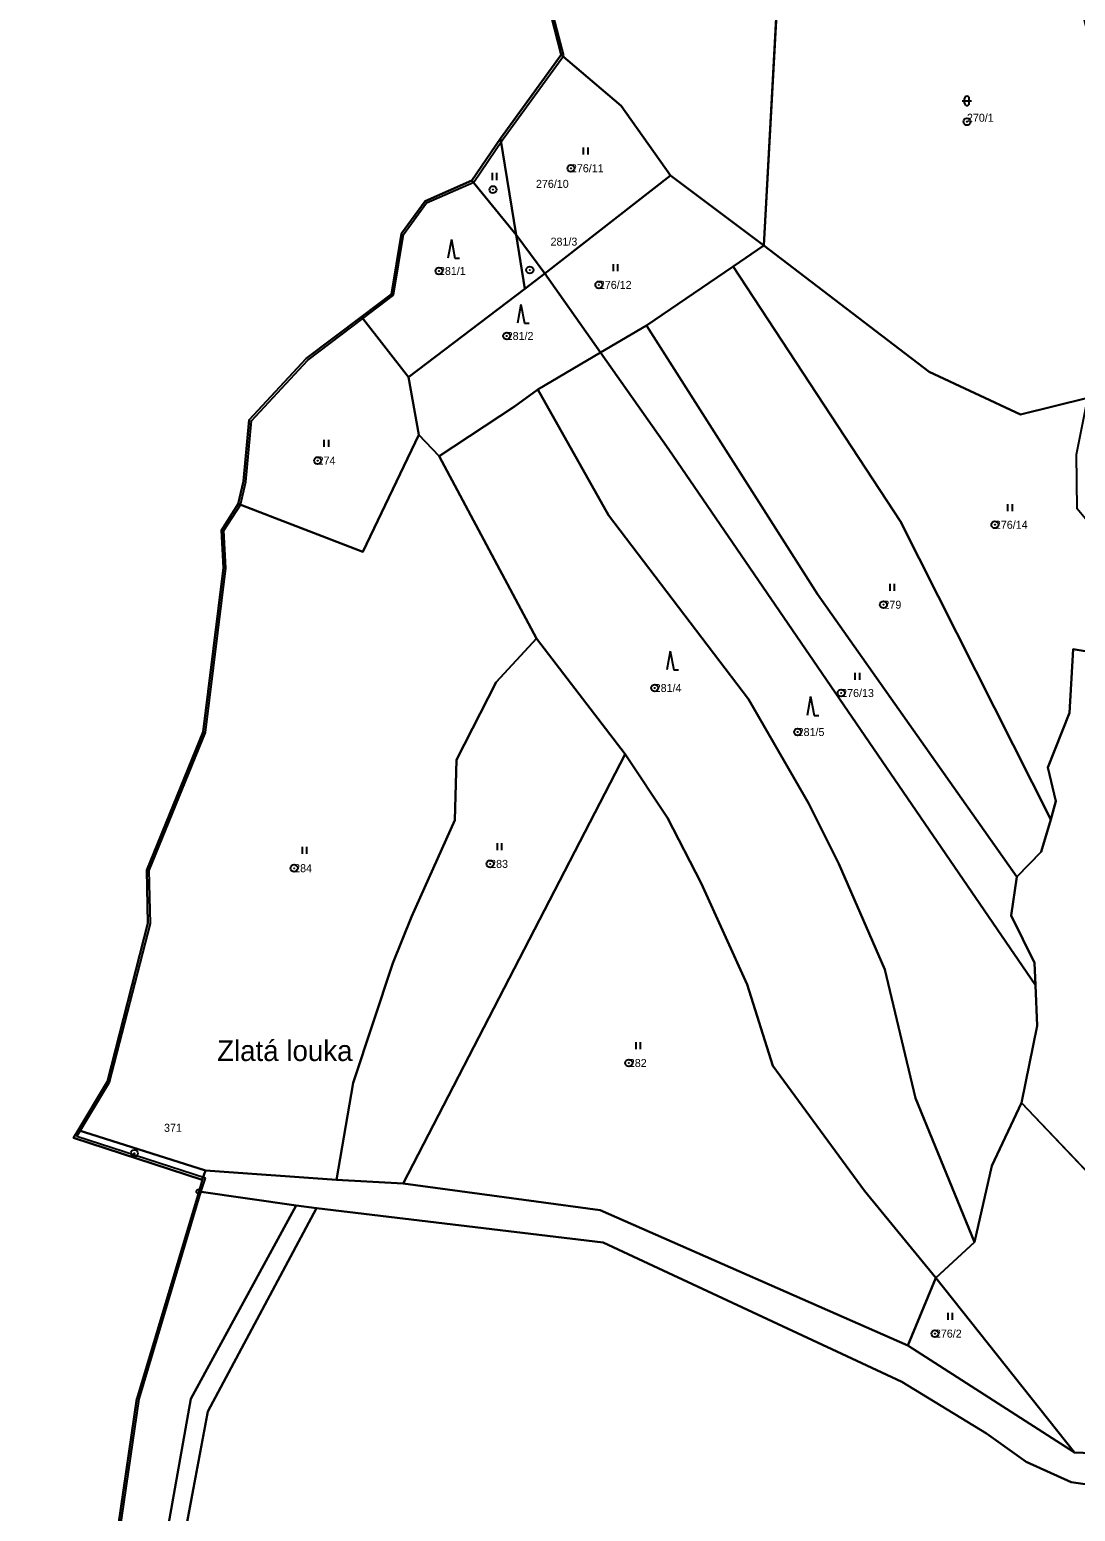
# Model space of a CAD drawing. Extents: x -652854 to -650068, y -1097661 to -1095417.
# Drawn here: x -651909.2 to -651686.9, y -1096801.7 to -1096486.9 of the extents above; entities that cross this region are included whole.
import ezdxf

# ---------------------------------------------------------------- set-up
doc = ezdxf.new("R2010")
doc.units = 0
for name, color, linetype in [('Definiční body parcel', 7, 'Continuous'), ('Geodetické body', 7, 'Continuous'), ('Hranice obcí', 7, 'Continuous'), ('Hranice parcel', 7, 'Continuous'), ('Názvy', 7, 'Continuous'), ('Obvody jako plochy', 7, 'Continuous'), ('Ostatní hranice', 7, 'Continuous'), ('Parcelní čísla', 7, 'Continuous'), ('Prvky pro prodl_ par_ č_', 7, 'Continuous'), ('Značky kultur', 7, 'Continuous')]:
    doc.layers.add(name, color=color, linetype=linetype)

msp = doc.modelspace()

# ---------------------------------------------------------------- linework, layer by layer
at = {"layer": 'Definiční body parcel'}
for centre, radius in [((-651709.97, -1096506.43), 0.75), ((-651709.97, -1096506.43), 0.0327), ((-651794.15, -1096516.31), 0.75), ((-651794.15, -1096516.31), 0.0327), ((-651810.73, -1096520.83), 0.75), ((-651810.73, -1096520.83), 0.0327), ((-651822.2, -1096538.13), 0.75), ((-651822.2, -1096538.13), 0.0327), ((-651802.88, -1096537.92), 0.75), ((-651802.88, -1096537.92), 0.0327), ((-651788.21, -1096541.09), 0.75), ((-651788.21, -1096541.09), 0.0327), ((-651807.8, -1096551.95), 0.75), ((-651807.8, -1096551.95), 0.0327), ((-651847.99, -1096578.42), 0.75), ((-651847.99, -1096578.42), 0.0327), ((-651704.03, -1096592.06), 0.75), ((-651704.03, -1096592.06), 0.0327), ((-651727.72, -1096609.05), 0.75), ((-651727.72, -1096609.05), 0.0327), ((-651776.34, -1096626.74), 0.75), ((-651776.34, -1096626.74), 0.0327), ((-651736.7, -1096627.81), 0.75), ((-651736.7, -1096627.81), 0.0327), ((-651745.96, -1096636.1), 0.75), ((-651745.96, -1096636.1), 0.0327), ((-651852.98, -1096665.03), 0.75), ((-651852.98, -1096665.03), 0.0327), ((-651811.32, -1096664.12), 0.75), ((-651811.32, -1096664.12), 0.0327), ((-651781.84, -1096706.42), 0.75), ((-651781.84, -1096706.42), 0.0327), ((-651886.95, -1096725.63), 0.75), ((-651886.95, -1096725.63), 0.0327), ((-651716.78, -1096763.92), 0.75), ((-651716.78, -1096763.92), 0.0327)]:
    msp.add_circle(centre, radius, dxfattribs=at)
at = {"layer": 'Geodetické body'}
for radius in [0.5, 0.001]:
    msp.add_circle((-651873.26, -1096733.75), radius, dxfattribs=at)
at = {"layer": 'Hranice obcí'}
for p, q in [((-651796.23, -1096492.24), (-651799.02, -1096481.47)), ((-651809.13, -1096509.97), (-651796.23, -1096492.24)), ((-651815.18, -1096518.93), (-651809.13, -1096509.97)), ((-651825.16, -1096523.28), (-651815.18, -1096518.93)), ((-651830.16, -1096530.15), (-651825.16, -1096523.28)), ((-651832.28, -1096543.05), (-651830.16, -1096530.15)), ((-651838.66, -1096547.86), (-651832.28, -1096543.05)), ((-651850.43, -1096556.72), (-651838.66, -1096547.86)), ((-651862.53, -1096569.76), (-651850.43, -1096556.72)), ((-651863.77, -1096582.77), (-651862.53, -1096569.76)), ((-651864.87, -1096587.61), (-651863.77, -1096582.77)), ((-651868.45, -1096593.22), (-651864.87, -1096587.61)), ((-651868.01, -1096601.24), (-651868.45, -1096593.22)), ((-651872.33, -1096636.05), (-651868.01, -1096601.24)), ((-651884.33, -1096665.46), (-651872.33, -1096636.05)), ((-651884.05, -1096676.73), (-651884.33, -1096665.46)), ((-651892.68, -1096710.31), (-651884.05, -1096676.73)), ((-651898.91, -1096720.67), (-651892.68, -1096710.31)), ((-651899.91, -1096722.34), (-651898.91, -1096720.67)), ((-651872.5, -1096731.22), (-651899.91, -1096722.34)), ((-651872.5, -1096731.22), (-651873.26, -1096733.75)), ((-651873.26, -1096733.75), (-651886.44, -1096777.73)), ((-651892.12, -1096816.6), (-651886.44, -1096777.73))]:
    msp.add_line(p, q, dxfattribs=at)
at = {"layer": 'Hranice parcel'}
for p, q in [((-651747.93, -1096435.93), (-651753.12, -1096532.75)), ((-651783.44, -1096503.05), (-651796.23, -1096492.24)), ((-651773.01, -1096517.88), (-651783.44, -1096503.05)), ((-651805.81, -1096530.45), (-651809.13, -1096509.97)), ((-651773.01, -1096517.88), (-651799.68, -1096538.64)), ((-651753.12, -1096532.75), (-651773.01, -1096517.88)), ((-651805.81, -1096530.45), (-651815.18, -1096518.93)), ((-651799.68, -1096538.64), (-651805.81, -1096530.45)), ((-651803.94, -1096541.96), (-651805.81, -1096530.45)), ((-651759.68, -1096537.2), (-651753.12, -1096532.75)), ((-651753.12, -1096532.75), (-651718.02, -1096559.55)), ((-651799.68, -1096538.64), (-651803.94, -1096541.96)), ((-651787.85, -1096555.47), (-651799.68, -1096538.64)), ((-651778.08, -1096549.74), (-651759.68, -1096537.2)), ((-651724.11, -1096591.33), (-651759.68, -1096537.2)), ((-651803.94, -1096541.96), (-651828.7, -1096560.69)), ((-651838.66, -1096547.86), (-651828.7, -1096560.69)), ((-651787.85, -1096555.47), (-651778.08, -1096549.74)), ((-651778.08, -1096549.74), (-651741.74, -1096606.79)), ((-651801.2, -1096563.3), (-651787.85, -1096555.47)), ((-651773.37, -1096576.08), (-651787.85, -1096555.47)), ((-651828.7, -1096560.69), (-651826.46, -1096572.96)), ((-651718.02, -1096559.55), (-651698.58, -1096568.61)), ((-651806.14, -1096566.96), (-651801.2, -1096563.3)), ((-651801.2, -1096563.3), (-651786.18, -1096590.02)), ((-651698.58, -1096568.61), (-651684.26, -1096565.06)), ((-651822.15, -1096577.47), (-651806.14, -1096566.96)), ((-651838.36, -1096597.79), (-651826.46, -1096572.96)), ((-651826.46, -1096572.96), (-651822.15, -1096577.47)), ((-651822.15, -1096577.47), (-651801.45, -1096616.21)), ((-651695.43, -1096689.9), (-651773.37, -1096576.08)), ((-651864.87, -1096587.61), (-651838.36, -1096597.79)), ((-651786.18, -1096590.02), (-651756.44, -1096629.09)), ((-651692.16, -1096654.67), (-651724.11, -1096591.33)), ((-651741.74, -1096606.79), (-651699.39, -1096666.88)), ((-651801.45, -1096616.21), (-651810.07, -1096625.53)), ((-651801.45, -1096616.21), (-651782.65, -1096640.8)), ((-651688.18, -1096632.03), (-651687.36, -1096618.51)), ((-651687.36, -1096618.51), (-651682.65, -1096619.29)), ((-651810.07, -1096625.53), (-651818.49, -1096642.01)), ((-651756.44, -1096629.09), (-651743.64, -1096651.18)), ((-651692.81, -1096643.66), (-651688.18, -1096632.03)), ((-651829.8, -1096732.05), (-651782.65, -1096640.8)), ((-651782.65, -1096640.8), (-651773.64, -1096654.33)), ((-651818.49, -1096642.01), (-651818.86, -1096654.83)), ((-651691.07, -1096650.8), (-651692.81, -1096643.66)), ((-651743.64, -1096651.18), (-651737.23, -1096664.09)), ((-651692.16, -1096654.67), (-651691.07, -1096650.8)), ((-651818.86, -1096654.83), (-651828.01, -1096675.33)), ((-651773.64, -1096654.33), (-651766.46, -1096668.24)), ((-651694.18, -1096661.54), (-651692.16, -1096654.67)), ((-651699.39, -1096666.88), (-651694.18, -1096661.54)), ((-651737.23, -1096664.09), (-651727.44, -1096686.52)), ((-651766.46, -1096668.24), (-651756.66, -1096689.71)), ((-651699.39, -1096666.88), (-651700.58, -1096675.09)), ((-651828.01, -1096675.33), (-651832.04, -1096685.22)), ((-651700.58, -1096675.09), (-651695.64, -1096685.16)), ((-651832.04, -1096685.22), (-651840.46, -1096710.67)), ((-651727.44, -1096686.52), (-651720.94, -1096713.86)), ((-651695.64, -1096685.16), (-651695.43, -1096689.9)), ((-651756.66, -1096689.71), (-651751.26, -1096707.02)), ((-651695.06, -1096698.54), (-651695.43, -1096689.9)), ((-651698.39, -1096714.91), (-651695.06, -1096698.54)), ((-651751.26, -1096707.02), (-651731.77, -1096733.55)), ((-651840.46, -1096710.67), (-651844.01, -1096731.24)), ((-651720.94, -1096713.86), (-651708.37, -1096744.51)), ((-651704.69, -1096728.29), (-651698.39, -1096714.91)), ((-651659.24, -1096756.04), (-651698.39, -1096714.91)), ((-651871.83, -1096729.26), (-651898.91, -1096720.67)), ((-651708.37, -1096744.51), (-651704.69, -1096728.29)), ((-651871.83, -1096729.26), (-651872.5, -1096731.22)), ((-651844.01, -1096731.24), (-651871.83, -1096729.26)), ((-651829.8, -1096732.05), (-651844.01, -1096731.24)), ((-651787.96, -1096737.68), (-651829.8, -1096732.05)), ((-651852.55, -1096736.67), (-651873.26, -1096733.75)), ((-651731.77, -1096733.55), (-651716.57, -1096752.04)), ((-651874.95, -1096777.78), (-651852.55, -1096736.67)), ((-651848.2, -1096737.25), (-651871.34, -1096780.48)), ((-651852.55, -1096736.67), (-651848.2, -1096737.25)), ((-651848.2, -1096737.25), (-651787.28, -1096744.53)), ((-651722.54, -1096766.44), (-651787.96, -1096737.68)), ((-651787.28, -1096744.53), (-651723.8, -1096774.2)), ((-651716.57, -1096752.04), (-651708.37, -1096744.51)), ((-651716.57, -1096752.04), (-651722.54, -1096766.44)), ((-651716.57, -1096752.04), (-651687.13, -1096789.17)), ((-651687.13, -1096789.17), (-651722.54, -1096766.44)), ((-651723.8, -1096774.2), (-651705.84, -1096785.13)), ((-651886.66, -1096843.49), (-651874.95, -1096777.78)), ((-651871.34, -1096780.48), (-651883.31, -1096844.19)), ((-651705.84, -1096785.13), (-651697.4, -1096791.19)), ((-651697.4, -1096791.19), (-651687.84, -1096795.48)), ((-651673.99, -1096789.65), (-651687.13, -1096789.17)), ((-651687.84, -1096795.48), (-651683.33, -1096796.11))]:
    msp.add_line(p, q, dxfattribs=at)
at = {"layer": 'Obvody jako plochy'}
for points in [[(-651659.51, -1096555.13), (-651663.59, -1096512.32), (-651685.67, -1096418.62), (-651785.42, -1096405.64), (-651788.76, -1096431.88), (-651795.6, -1096461.91), (-651799.02, -1096481.47), (-651796.23, -1096492.24), (-651783.44, -1096503.05), (-651773.01, -1096517.88), (-651753.12, -1096532.75), (-651747.93, -1096435.93), (-651691.55, -1096456.85), (-651666.79, -1096561.93)], [(-651753.12, -1096532.75), (-651718.02, -1096559.55), (-651698.58, -1096568.61), (-651684.26, -1096565.06), (-651675.59, -1096560.88), (-651666.79, -1096561.93), (-651691.55, -1096456.85), (-651747.93, -1096435.93)], [(-651799.68, -1096538.64), (-651773.01, -1096517.88), (-651783.44, -1096503.05), (-651796.23, -1096492.24), (-651809.13, -1096509.97), (-651805.81, -1096530.45)], [(-651805.81, -1096530.45), (-651809.13, -1096509.97), (-651815.18, -1096518.93)], [(-651787.85, -1096555.47), (-651778.08, -1096549.74), (-651759.68, -1096537.2), (-651753.12, -1096532.75), (-651773.01, -1096517.88), (-651799.68, -1096538.64)], [(-651838.66, -1096547.86), (-651828.7, -1096560.69), (-651803.94, -1096541.96), (-651805.81, -1096530.45), (-651815.18, -1096518.93), (-651825.16, -1096523.28), (-651830.16, -1096530.15), (-651832.28, -1096543.05)], [(-651799.68, -1096538.64), (-651805.81, -1096530.45), (-651803.94, -1096541.96)], [(-651753.12, -1096532.75), (-651759.68, -1096537.2), (-651724.11, -1096591.33), (-651692.16, -1096654.67), (-651691.07, -1096650.8), (-651692.81, -1096643.66), (-651688.18, -1096632.03), (-651687.36, -1096618.51), (-651682.65, -1096619.29), (-651679.45, -1096602.03), (-651683.38, -1096592.51), (-651686.54, -1096588.66), (-651686.72, -1096577.16), (-651684.26, -1096565.06), (-651698.58, -1096568.61), (-651718.02, -1096559.55)], [(-651828.7, -1096560.69), (-651826.46, -1096572.96), (-651822.15, -1096577.47), (-651806.14, -1096566.96), (-651801.2, -1096563.3), (-651787.85, -1096555.47), (-651799.68, -1096538.64), (-651803.94, -1096541.96)], [(-651778.08, -1096549.74), (-651741.74, -1096606.79), (-651699.39, -1096666.88), (-651694.18, -1096661.54), (-651692.16, -1096654.67), (-651724.11, -1096591.33), (-651759.68, -1096537.2)], [(-651828.7, -1096560.69), (-651838.66, -1096547.86), (-651850.43, -1096556.72), (-651862.53, -1096569.76), (-651863.77, -1096582.77), (-651864.87, -1096587.61), (-651838.36, -1096597.79), (-651826.46, -1096572.96)], [(-651695.43, -1096689.9), (-651695.64, -1096685.16), (-651700.58, -1096675.09), (-651699.39, -1096666.88), (-651741.74, -1096606.79), (-651778.08, -1096549.74), (-651787.85, -1096555.47), (-651773.37, -1096576.08)], [(-651708.37, -1096744.51), (-651704.69, -1096728.29), (-651698.39, -1096714.91), (-651695.06, -1096698.54), (-651695.43, -1096689.9), (-651773.37, -1096576.08), (-651787.85, -1096555.47), (-651801.2, -1096563.3), (-651786.18, -1096590.02), (-651756.44, -1096629.09), (-651743.64, -1096651.18), (-651737.23, -1096664.09), (-651727.44, -1096686.52), (-651720.94, -1096713.86)], [(-651822.15, -1096577.47), (-651801.45, -1096616.21), (-651782.65, -1096640.8), (-651773.64, -1096654.33), (-651766.46, -1096668.24), (-651756.66, -1096689.71), (-651751.26, -1096707.02), (-651731.77, -1096733.55), (-651716.57, -1096752.04), (-651708.37, -1096744.51), (-651720.94, -1096713.86), (-651727.44, -1096686.52), (-651737.23, -1096664.09), (-651743.64, -1096651.18), (-651756.44, -1096629.09), (-651786.18, -1096590.02), (-651801.2, -1096563.3), (-651806.14, -1096566.96)], [(-651826.46, -1096572.96), (-651838.36, -1096597.79), (-651864.87, -1096587.61), (-651868.45, -1096593.22), (-651868.01, -1096601.24), (-651872.33, -1096636.05), (-651884.33, -1096665.46), (-651884.05, -1096676.73), (-651892.68, -1096710.31), (-651898.91, -1096720.67), (-651871.83, -1096729.26), (-651844.01, -1096731.24), (-651840.46, -1096710.67), (-651832.04, -1096685.22), (-651828.01, -1096675.33), (-651818.86, -1096654.83), (-651818.49, -1096642.01), (-651810.07, -1096625.53), (-651801.45, -1096616.21), (-651822.15, -1096577.47)], [(-651801.45, -1096616.21), (-651810.07, -1096625.53), (-651818.49, -1096642.01), (-651818.86, -1096654.83), (-651828.01, -1096675.33), (-651832.04, -1096685.22), (-651840.46, -1096710.67), (-651844.01, -1096731.24), (-651829.8, -1096732.05), (-651782.65, -1096640.8)], [(-651782.65, -1096640.8), (-651829.8, -1096732.05), (-651787.96, -1096737.68), (-651722.54, -1096766.44), (-651716.57, -1096752.04), (-651731.77, -1096733.55), (-651751.26, -1096707.02), (-651756.66, -1096689.71), (-651766.46, -1096668.24), (-651773.64, -1096654.33)], [(-651716.57, -1096752.04), (-651687.13, -1096789.17), (-651673.99, -1096789.65), (-651648.36, -1096782.9), (-651638.72, -1096777.47), (-651659.24, -1096756.04), (-651698.39, -1096714.91), (-651704.69, -1096728.29), (-651708.37, -1096744.51)], [(-651871.83, -1096729.26), (-651898.91, -1096720.67), (-651899.91, -1096722.34), (-651872.5, -1096731.22)], [(-651900.04, -1096921.63), (-651896.18, -1096897.62), (-651893.06, -1096874.82), (-651886.66, -1096843.49), (-651874.95, -1096777.78), (-651852.55, -1096736.67), (-651873.26, -1096733.75), (-651886.44, -1096777.73), (-651892.12, -1096816.6), (-651909.21, -1096918.72)], [(-651900.04, -1096921.63), (-651900.83, -1096925.84), (-651895.03, -1096926.8), (-651892.07, -1096906.6), (-651889.1, -1096876.29), (-651883.31, -1096844.19), (-651871.34, -1096780.48), (-651848.2, -1096737.25), (-651852.55, -1096736.67), (-651874.95, -1096777.78), (-651886.66, -1096843.49), (-651893.06, -1096874.82), (-651896.18, -1096897.62)], [(-651716.57, -1096752.04), (-651722.54, -1096766.44), (-651687.13, -1096789.17)]]:
    msp.add_lwpolyline(points, close=True, dxfattribs=at)
for points in [[(-651682.65, -1096619.29), (-651687.36, -1096618.51), (-651688.18, -1096632.03), (-651692.81, -1096643.66), (-651691.07, -1096650.8), (-651692.16, -1096654.67), (-651694.18, -1096661.54), (-651699.39, -1096666.88), (-651700.58, -1096675.09), (-651695.64, -1096685.16), (-651695.43, -1096689.9), (-651695.06, -1096698.54), (-651698.39, -1096714.91), (-651659.24, -1096756.04)], [(-651673.99, -1096789.65), (-651687.13, -1096789.17), (-651722.54, -1096766.44), (-651787.96, -1096737.68), (-651829.8, -1096732.05), (-651844.01, -1096731.24), (-651871.83, -1096729.26), (-651872.5, -1096731.22), (-651873.26, -1096733.75), (-651852.55, -1096736.67), (-651848.2, -1096737.25), (-651787.28, -1096744.53), (-651723.8, -1096774.2), (-651705.84, -1096785.13), (-651697.4, -1096791.19), (-651687.84, -1096795.48), (-651683.33, -1096796.11)], [(-651602.28, -1096866.9), (-651629.22, -1096786.22), (-651646.53, -1096788.1), (-651677.51, -1096795.13), (-651683.33, -1096796.11), (-651687.84, -1096795.48), (-651697.4, -1096791.19), (-651705.84, -1096785.13), (-651723.8, -1096774.2), (-651787.28, -1096744.53), (-651848.2, -1096737.25), (-651871.34, -1096780.48), (-651883.31, -1096844.19)]]:
    msp.add_lwpolyline(points, dxfattribs=at)
at = {"layer": 'Ostatní hranice'}
for p, q in [((-651795.65, -1096492.32), (-651798.54, -1096481.31)), ((-651808.73, -1096510.29), (-651795.65, -1096492.32)), ((-651814.82, -1096519.3), (-651808.73, -1096510.29)), ((-651824.85, -1096523.68), (-651814.82, -1096519.3)), ((-651829.71, -1096530.38), (-651824.85, -1096523.68)), ((-651831.83, -1096543.29), (-651829.71, -1096530.38)), ((-651838.35, -1096548.26), (-651831.83, -1096543.29)), ((-651850.09, -1096557.1), (-651838.35, -1096548.26)), ((-651862.06, -1096569.95), (-651850.09, -1096557.1)), ((-651863.28, -1096582.93), (-651862.06, -1096569.95)), ((-651864.39, -1096587.79), (-651863.28, -1096582.93)), ((-651867.95, -1096593.28), (-651864.39, -1096587.79)), ((-651867.51, -1096601.29), (-651867.95, -1096593.28)), ((-651871.85, -1096636.2), (-651867.51, -1096601.29)), ((-651883.82, -1096665.52), (-651871.85, -1096636.2)), ((-651883.55, -1096676.78), (-651883.82, -1096665.52)), ((-651892.21, -1096710.51), (-651883.55, -1096676.78)), ((-651899.15, -1096722.05), (-651892.21, -1096710.51)), ((-651871.86, -1096730.88), (-651899.15, -1096722.05)), ((-651872.8, -1096733.9), (-651871.86, -1096730.88)), ((-651885.96, -1096777.88), (-651872.8, -1096733.9)), ((-651891.63, -1096816.69), (-651885.96, -1096777.88))]:
    msp.add_line(p, q, dxfattribs=at)
at = {"layer": 'Značky kultur'}
for p, q in [((-651710.97, -1096502), (-651708.97, -1096502)), ((-651710.47, -1096502.5), (-651710.47, -1096501.5)), ((-651709.47, -1096502.5), (-651709.47, -1096501.5)), ((-651791.517, -1096511.875), (-651791.517, -1096513.375)), ((-651790.495, -1096513.375), (-651790.495, -1096511.875)), ((-651810.887, -1096517.315), (-651810.887, -1096518.815)), ((-651809.865, -1096518.815), (-651809.865, -1096517.315)), ((-651819.562, -1096531.419), (-651820.295, -1096535.419)), ((-651819.562, -1096531.419), (-651818.829, -1096535.419)), ((-651818.829, -1096535.419), (-651817.829, -1096535.419)), ((-651785.197, -1096536.655), (-651785.197, -1096538.155)), ((-651784.175, -1096538.155), (-651784.175, -1096536.655)), ((-651804.782, -1096545.239), (-651805.515, -1096549.239)), ((-651804.782, -1096545.239), (-651804.049, -1096549.239)), ((-651804.049, -1096549.239), (-651803.049, -1096549.239)), ((-651846.647, -1096573.985), (-651846.647, -1096575.485)), ((-651845.625, -1096575.485), (-651845.625, -1096573.985)), ((-651701.327, -1096587.665), (-651701.327, -1096589.165)), ((-651700.305, -1096589.165), (-651700.305, -1096587.665)), ((-651726.377, -1096604.615), (-651726.377, -1096606.115)), ((-651725.355, -1096606.115), (-651725.355, -1096604.615)), ((-651773.042, -1096618.889), (-651773.775, -1096622.889)), ((-651773.042, -1096618.889), (-651772.309, -1096622.889)), ((-651772.309, -1096622.889), (-651771.309, -1096622.889)), ((-651733.797, -1096623.495), (-651733.797, -1096624.995)), ((-651732.775, -1096624.995), (-651732.775, -1096623.495)), ((-651743.192, -1096628.569), (-651743.925, -1096632.569)), ((-651743.192, -1096628.569), (-651742.459, -1096632.569)), ((-651742.459, -1096632.569), (-651741.459, -1096632.569)), ((-651809.847, -1096659.685), (-651809.847, -1096661.185)), ((-651808.825, -1096661.185), (-651808.825, -1096659.685)), ((-651851.307, -1096660.495), (-651851.307, -1096661.995)), ((-651850.285, -1096661.995), (-651850.285, -1096660.495)), ((-651780.377, -1096701.985), (-651780.377, -1096703.485)), ((-651779.355, -1096703.485), (-651779.355, -1096701.985)), ((-651714.067, -1096759.485), (-651714.067, -1096760.985)), ((-651713.045, -1096760.985), (-651713.045, -1096759.485))]:
    msp.add_line(p, q, dxfattribs=at)
for centre, start, end in [((-651709.97, -1096501.5), 0, 180), ((-651709.97, -1096502.5), 180, 0)]:
    msp.add_arc(centre, 0.5, start, end, dxfattribs=at)

# ---------------------------------------------------------------- texts
at = {"layer": 'Názvy'}
msp.add_text('Zlatá louka', height=4.4, dxfattribs=at).set_placement((-651869.36, -1096706))
at = {"layer": 'Parcelní čísla'}
for s, height, p in [('270/1', 1.7, (-651709.97, -1096506.43)), ('276/11', 1.7, (-651794.15, -1096517.16)), ('276/10', 0.1, (-651810.73, -1096520.88)), ('281/1', 1.7, (-651822.2, -1096538.98)), ('281/3', 0.1, (-651802.88, -1096537.97)), ('276/12', 1.7, (-651788.21, -1096541.94)), ('281/2', 1.7, (-651807.8, -1096552.8)), ('274', 1.7, (-651847.99, -1096579.27)), ('276/14', 1.7, (-651704.03, -1096592.91)), ('279', 1.7, (-651727.72, -1096609.9)), ('281/4', 1.7, (-651776.34, -1096627.59)), ('276/13', 1.7, (-651736.7, -1096628.66)), ('281/5', 1.7, (-651745.96, -1096636.95)), ('284', 1.7, (-651852.98, -1096665.88)), ('283', 1.7, (-651811.32, -1096664.97)), ('282', 1.7, (-651781.84, -1096707.27)), ('371', 0.1, (-651886.95, -1096725.63)), ('276/2', 1.7, (-651716.78, -1096764.77))]:
    msp.add_text(s, height=height, dxfattribs=at).set_placement(p)
at = {"layer": 'Prvky pro prodl_ par_ č_'}
for s, p in [('276/10', (-651801.58, -1096520.47)), ('281/3', (-651798.48, -1096532.75)), ('371', (-651880.64, -1096721.04))]:
    msp.add_text(s, height=1.7, dxfattribs=at).set_placement(p)

doc.saveas('drawing.dxf')
